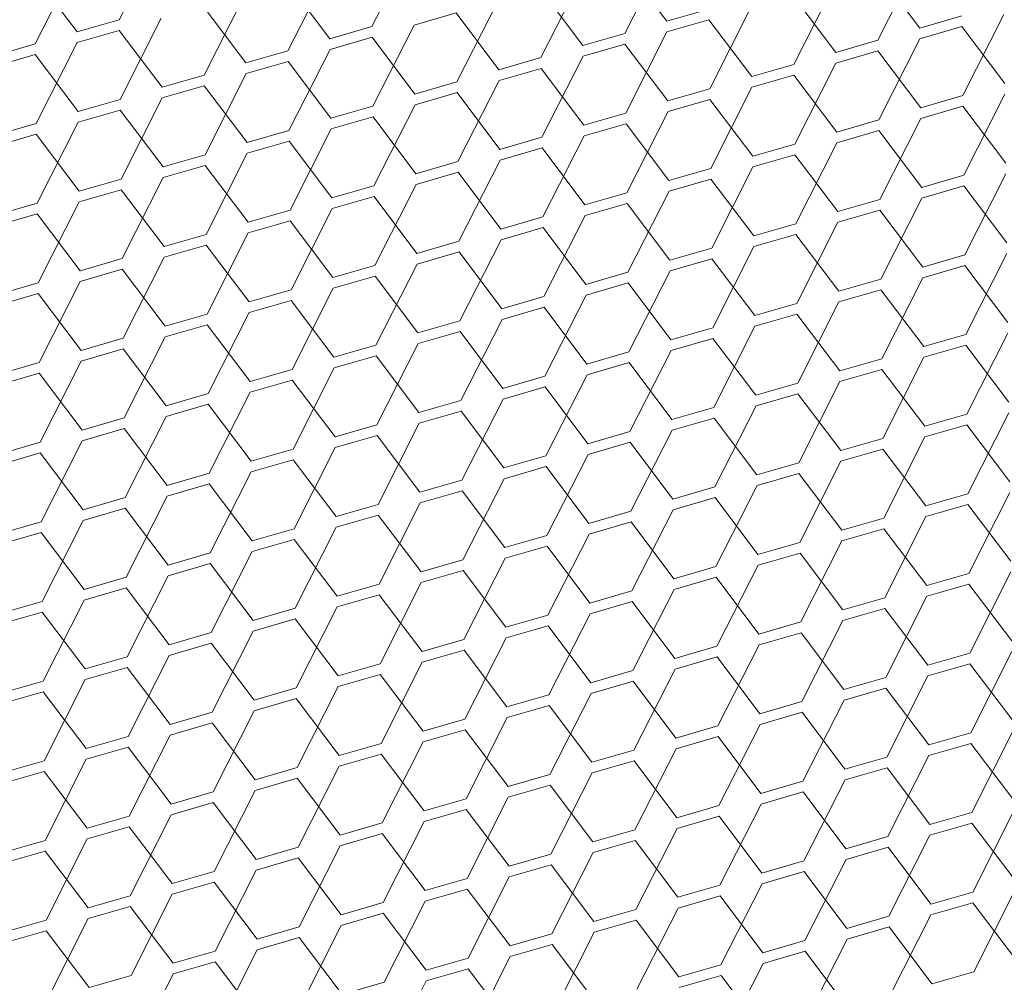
# Model space of a CAD drawing. Header units: millimetres. Extents: x 3925 to 5043, y -86 to 778.
# Tile 345 of 439: x 4992.29 to 4997.5, y 338.05 to 343.13. Entities that reach past the tile are written whole.
import ezdxf

# ---------------------------------------------------------------- set-up
doc = ezdxf.new("R2010")
doc.units = ezdxf.units.MM
doc.header["$LTSCALE"] = 46.255
doc.layers.add('H30K-DUST-FIDXF_CONTINUOUS_LINE', color=7, linetype='CONTINUOUS')

msp = doc.modelspace()

# ---------------------------------------------------------------- linework, layer by layer
at = {"layer": 'H30K-DUST-FIDXF_CONTINUOUS_LINE', "color": 7, "linetype": 'Continuous', "lineweight": 0}
for p, q in [((4992.8174, 343.1332), (4993.0347, 343.5618)), ((4994.1541, 343.097), (4994.3714, 343.5257)), ((4995.4907, 343.0609), (4995.708, 343.4896)), ((4996.8274, 343.0248), (4997.0446, 343.4534)), ((4992.3737, 343.0049), (4992.5909, 343.4336)), ((4993.7103, 342.9688), (4993.9276, 343.3974)), ((4995.7126, 343.125), (4995.4861, 343.4254)), ((4992.5956, 343.069), (4992.369, 343.3694)), ((4995.047, 342.9326), (4995.2642, 343.3613)), ((4997.0493, 343.0889), (4996.8228, 343.3893)), ((4993.9322, 343.0329), (4993.7057, 343.3333)), ((4995.2688, 342.9968), (4995.0423, 343.2972)), ((4996.3836, 342.8965), (4996.6009, 343.3252)), ((4993.2665, 342.8405), (4993.4838, 343.2692)), ((4996.6055, 342.9606), (4996.379, 343.261)), ((4993.4884, 342.9046), (4993.2619, 343.205)), ((4994.6032, 342.8044), (4994.8205, 343.233)), ((4995.7126, 343.125), (4995.9345, 343.1892)), ((4995.9398, 342.7682), (4996.1571, 343.1969)), ((4992.5956, 343.069), (4992.8174, 343.1332)), ((4992.8228, 342.7122), (4993.04, 343.1409)), ((4994.5986, 343.1689), (4994.3767, 343.1048)), ((4994.8251, 342.8685), (4994.5986, 343.1689)), ((4995.9352, 343.1328), (4995.7133, 343.0686)), ((4996.1617, 342.8324), (4995.9352, 343.1328)), ((4997.0493, 343.0889), (4997.2711, 343.153)), ((4997.2765, 342.7321), (4997.4937, 343.1608)), ((4993.9322, 343.0329), (4994.1541, 343.097)), ((4994.1594, 342.6761), (4994.3767, 343.1048)), ((4997.2719, 343.0966), (4997.05, 343.0325)), ((4997.4984, 342.7962), (4997.2719, 343.0966)), ((4992.8182, 343.0768), (4992.5963, 343.0126)), ((4993.0447, 342.7764), (4992.8182, 343.0768)), ((4994.1548, 343.0406), (4993.9329, 342.9765)), ((4994.3813, 342.7402), (4994.1548, 343.0406)), ((4995.2688, 342.9968), (4995.4907, 343.0609)), ((4995.4961, 342.64), (4995.7133, 343.0686)), ((4996.8327, 342.6038), (4997.05, 343.0325)), ((4992.1518, 342.9408), (4992.3737, 343.0049)), ((4992.379, 342.584), (4992.5963, 343.0126)), ((4993.7156, 342.5478), (4993.9329, 342.9765)), ((4995.4914, 343.0045), (4995.2696, 342.9404)), ((4995.7179, 342.7041), (4995.4914, 343.0045)), ((4996.6055, 342.9606), (4996.8274, 343.0248)), ((4992.3744, 342.9485), (4992.1525, 342.8844)), ((4992.6009, 342.6481), (4992.3744, 342.9485)), ((4993.4884, 342.9046), (4993.7103, 342.9688)), ((4994.8251, 342.8685), (4995.047, 342.9326)), ((4995.0523, 342.5117), (4995.2696, 342.9404)), ((4996.8281, 342.9684), (4996.6062, 342.9042)), ((4997.0546, 342.668), (4996.8281, 342.9684)), ((4993.711, 342.9124), (4993.4891, 342.8482)), ((4993.9375, 342.612), (4993.711, 342.9124)), ((4995.0477, 342.8762), (4994.8258, 342.8121)), ((4995.2742, 342.5758), (4995.0477, 342.8762)), ((4996.1617, 342.8324), (4996.3836, 342.8965)), ((4996.3889, 342.4756), (4996.6062, 342.9042)), ((4993.0447, 342.7764), (4993.2665, 342.8405)), ((4993.2719, 342.4196), (4993.4891, 342.8482)), ((4996.3843, 342.8401), (4996.1624, 342.776)), ((4996.6108, 342.5397), (4996.3843, 342.8401)), ((4993.2673, 342.7841), (4993.0454, 342.72)), ((4993.4938, 342.4837), (4993.2673, 342.7841)), ((4994.3813, 342.7402), (4994.6032, 342.8044)), ((4994.6085, 342.3834), (4994.8258, 342.8121)), ((4995.7179, 342.7041), (4995.9398, 342.7682)), ((4995.9452, 342.3473), (4996.1624, 342.776)), ((4992.8281, 342.2913), (4993.0454, 342.72)), ((4994.6039, 342.748), (4994.382, 342.6838)), ((4994.8304, 342.4476), (4994.6039, 342.748)), ((4997.0546, 342.668), (4997.2765, 342.7321)), ((4997.2818, 342.3112), (4997.4991, 342.7398)), ((4992.6009, 342.6481), (4992.8228, 342.7122)), ((4993.9375, 342.612), (4994.1594, 342.6761)), ((4994.1647, 342.2552), (4994.382, 342.6838)), ((4995.9405, 342.7118), (4995.7187, 342.6477)), ((4996.167, 342.4114), (4995.9405, 342.7118)), ((4997.2772, 342.6757), (4997.0553, 342.6116)), ((4997.5037, 342.3753), (4997.2772, 342.6757)), ((4992.8235, 342.6558), (4992.6016, 342.5917)), ((4993.05, 342.3554), (4992.8235, 342.6558)), ((4994.1601, 342.6197), (4993.9382, 342.5556)), ((4994.3866, 342.3193), (4994.1601, 342.6197)), ((4995.2742, 342.5758), (4995.4961, 342.64)), ((4995.5014, 342.219), (4995.7187, 342.6477)), ((4996.838, 342.1829), (4997.0553, 342.6116)), ((4992.1571, 342.5198), (4992.379, 342.584)), ((4992.3843, 342.163), (4992.6016, 342.5917)), ((4995.4968, 342.5836), (4995.2749, 342.5194)), ((4995.7233, 342.2832), (4995.4968, 342.5836)), ((4996.6108, 342.5397), (4996.8327, 342.6038)), ((4992.3797, 342.5276), (4992.1578, 342.4634)), ((4992.6062, 342.2272), (4992.3797, 342.5276)), ((4993.4938, 342.4837), (4993.7156, 342.5478)), ((4993.721, 342.1269), (4993.9382, 342.5556)), ((4994.8304, 342.4476), (4995.0523, 342.5117)), ((4995.0576, 342.0908), (4995.2749, 342.5194)), ((4996.8334, 342.5474), (4996.6115, 342.4833)), ((4997.0599, 342.247), (4996.8334, 342.5474)), ((4993.7164, 342.4914), (4993.4945, 342.4273)), ((4993.9429, 342.191), (4993.7164, 342.4914)), ((4995.053, 342.4553), (4994.8311, 342.3912)), ((4995.2795, 342.1549), (4995.053, 342.4553)), ((4996.167, 342.4114), (4996.3889, 342.4756)), ((4996.3943, 342.0546), (4996.6115, 342.4833)), ((4993.05, 342.3554), (4993.2719, 342.4196)), ((4993.2772, 341.9986), (4993.4945, 342.4273)), ((4996.3897, 342.4192), (4996.1678, 342.355)), ((4996.6162, 342.1188), (4996.3897, 342.4192)), ((4993.2726, 342.3632), (4993.0507, 342.299)), ((4993.4991, 342.0628), (4993.2726, 342.3632)), ((4994.3866, 342.3193), (4994.6085, 342.3834)), ((4994.6138, 341.9625), (4994.8311, 342.3912)), ((4995.9505, 341.9264), (4996.1678, 342.355)), ((4992.8334, 341.8704), (4993.0507, 342.299)), ((4994.6092, 342.327), (4994.3873, 342.2629)), ((4994.8357, 342.0266), (4994.6092, 342.327)), ((4995.7233, 342.2832), (4995.9452, 342.3473)), ((4997.0599, 342.247), (4997.2818, 342.3112)), ((4997.2871, 341.8902), (4997.5044, 342.3189)), ((4992.6062, 342.2272), (4992.8281, 342.2913)), ((4993.9429, 342.191), (4994.1647, 342.2552)), ((4994.1701, 341.8342), (4994.3873, 342.2629)), ((4995.9459, 342.2909), (4995.724, 342.2268)), ((4996.1724, 341.9905), (4995.9459, 342.2909)), ((4997.2825, 342.2548), (4997.0606, 342.1906)), ((4997.509, 341.9544), (4997.2825, 342.2548)), ((4992.8288, 342.2349), (4992.6069, 342.1708)), ((4993.0553, 341.9345), (4992.8288, 342.2349)), ((4994.1655, 342.1988), (4993.9436, 342.1346)), ((4994.392, 341.8984), (4994.1655, 342.1988)), ((4995.2795, 342.1549), (4995.5014, 342.219)), ((4995.5067, 341.7981), (4995.724, 342.2268)), ((4992.1624, 342.0989), (4992.3843, 342.163)), ((4992.3897, 341.7421), (4992.6069, 342.1708)), ((4995.5021, 342.1626), (4995.2802, 342.0985)), ((4995.7286, 341.8622), (4995.5021, 342.1626)), ((4996.6162, 342.1188), (4996.838, 342.1829)), ((4996.8434, 341.762), (4997.0606, 342.1906)), ((4992.385, 342.1066), (4992.1632, 342.0425)), ((4992.6115, 341.8062), (4992.385, 342.1066)), ((4993.4991, 342.0628), (4993.721, 342.1269)), ((4993.7263, 341.706), (4993.9436, 342.1346)), ((4994.8357, 342.0266), (4995.0576, 342.0908)), ((4995.063, 341.6698), (4995.2802, 342.0985)), ((4996.8388, 342.1265), (4996.6169, 342.0624)), ((4997.0653, 341.8261), (4996.8388, 342.1265)), ((4993.7217, 342.0705), (4993.4998, 342.0064)), ((4993.9482, 341.7701), (4993.7217, 342.0705)), ((4996.1724, 341.9905), (4996.3943, 342.0546)), ((4996.3996, 341.6337), (4996.6169, 342.0624)), ((4993.0553, 341.9345), (4993.2772, 341.9986)), ((4993.2825, 341.5777), (4993.4998, 342.0064)), ((4995.0583, 342.0344), (4994.8364, 341.9703)), ((4995.2848, 341.734), (4995.0583, 342.0344)), ((4996.395, 341.9982), (4996.1731, 341.9341)), ((4996.6215, 341.6978), (4996.395, 341.9982)), ((4993.2779, 341.9423), (4993.056, 341.8781)), ((4993.5044, 341.6418), (4993.2779, 341.9423)), ((4994.392, 341.8984), (4994.6138, 341.9625)), ((4994.6192, 341.5416), (4994.8364, 341.9703)), ((4995.9558, 341.5054), (4996.1731, 341.9341)), ((4994.6146, 341.9061), (4994.3927, 341.842)), ((4994.8411, 341.6057), (4994.6146, 341.9061)), ((4995.7286, 341.8622), (4995.9505, 341.9264)), ((4997.0653, 341.8261), (4997.2871, 341.8902)), ((4997.2925, 341.4693), (4997.5097, 341.898)), ((4992.6115, 341.8062), (4992.8334, 341.8704)), ((4992.8388, 341.4494), (4993.056, 341.8781)), ((4993.9482, 341.7701), (4994.1701, 341.8342)), ((4994.1754, 341.4133), (4994.3927, 341.842)), ((4995.9512, 341.87), (4995.7293, 341.8059)), ((4996.1777, 341.5696), (4995.9512, 341.87)), ((4997.2879, 341.8339), (4997.066, 341.7697)), ((4997.5144, 341.5334), (4997.2879, 341.8339)), ((4992.8341, 341.814), (4992.6123, 341.7499)), ((4993.0606, 341.5136), (4992.8341, 341.814)), ((4994.1708, 341.7779), (4993.9489, 341.7137)), ((4994.3973, 341.4774), (4994.1708, 341.7779)), ((4995.2848, 341.734), (4995.5067, 341.7981)), ((4995.5121, 341.3772), (4995.7293, 341.8059)), ((4992.1678, 341.678), (4992.3897, 341.7421)), ((4992.395, 341.3212), (4992.6123, 341.7499)), ((4995.5074, 341.7417), (4995.2856, 341.6776)), ((4995.7339, 341.4413), (4995.5074, 341.7417)), ((4996.6215, 341.6978), (4996.8434, 341.762)), ((4996.8487, 341.341), (4997.066, 341.7697)), ((4992.3904, 341.6857), (4992.1685, 341.6216)), ((4992.6169, 341.3853), (4992.3904, 341.6857)), ((4993.5044, 341.6418), (4993.7263, 341.706)), ((4993.7316, 341.2851), (4993.9489, 341.7137)), ((4995.0683, 341.2489), (4995.2856, 341.6776)), ((4996.8441, 341.7056), (4996.6222, 341.6415)), ((4997.0706, 341.4052), (4996.8441, 341.7056)), ((4993.727, 341.6496), (4993.5051, 341.5855)), ((4993.9535, 341.3492), (4993.727, 341.6496)), ((4994.8411, 341.6057), (4995.063, 341.6698)), ((4996.1777, 341.5696), (4996.3996, 341.6337)), ((4996.4049, 341.2128), (4996.6222, 341.6415)), ((4993.0606, 341.5136), (4993.2825, 341.5777)), ((4993.2879, 341.1568), (4993.5051, 341.5855)), ((4995.0637, 341.6135), (4994.8418, 341.5493)), ((4995.2902, 341.313), (4995.0637, 341.6135)), ((4996.4003, 341.5773), (4996.1784, 341.5132)), ((4996.6268, 341.2769), (4996.4003, 341.5773)), ((4993.2832, 341.5213), (4993.0614, 341.4572)), ((4993.5097, 341.2209), (4993.2832, 341.5213)), ((4994.3973, 341.4774), (4994.6192, 341.5416)), ((4994.6245, 341.1207), (4994.8418, 341.5493)), ((4994.6199, 341.4852), (4994.398, 341.4211)), ((4994.8464, 341.1848), (4994.6199, 341.4852)), ((4995.7339, 341.4413), (4995.9558, 341.5054)), ((4995.9612, 341.0845), (4996.1784, 341.5132)), ((4997.0706, 341.4052), (4997.2925, 341.4693)), ((4997.2978, 341.0484), (4997.5151, 341.4771)), ((4992.6169, 341.3853), (4992.8388, 341.4494)), ((4992.8441, 341.0285), (4993.0614, 341.4572)), ((4993.9535, 341.3492), (4994.1754, 341.4133)), ((4994.1807, 340.9924), (4994.398, 341.4211)), ((4995.9565, 341.4491), (4995.7347, 341.3849)), ((4996.183, 341.1487), (4995.9565, 341.4491)), ((4997.2932, 341.4129), (4997.0713, 341.3488)), ((4997.5197, 341.1125), (4997.2932, 341.4129)), ((4992.8395, 341.3931), (4992.6176, 341.3289)), ((4993.066, 341.0927), (4992.8395, 341.3931)), ((4995.2902, 341.313), (4995.5121, 341.3772)), ((4995.5174, 340.9563), (4995.7347, 341.3849)), ((4992.1731, 341.2571), (4992.395, 341.3212)), ((4992.4003, 340.9003), (4992.6176, 341.3289)), ((4994.1761, 341.3569), (4993.9542, 341.2928)), ((4994.4026, 341.0565), (4994.1761, 341.3569)), ((4995.5128, 341.3208), (4995.2909, 341.2567)), ((4995.7393, 341.0204), (4995.5128, 341.3208)), ((4996.6268, 341.2769), (4996.8487, 341.341)), ((4996.854, 340.9201), (4997.0713, 341.3488)), ((4992.3957, 341.2648), (4992.1738, 341.2007)), ((4992.6222, 340.9644), (4992.3957, 341.2648)), ((4993.5097, 341.2209), (4993.7316, 341.2851)), ((4993.737, 340.8641), (4993.9542, 341.2928)), ((4995.0736, 340.828), (4995.2909, 341.2567)), ((4996.8494, 341.2847), (4996.6275, 341.2205)), ((4997.0759, 340.9843), (4996.8494, 341.2847)), ((4993.7323, 341.2287), (4993.5105, 341.1645)), ((4993.9589, 340.9283), (4993.7323, 341.2287)), ((4994.8464, 341.1848), (4995.0683, 341.2489)), ((4996.183, 341.1487), (4996.4049, 341.2128)), ((4996.4103, 340.7919), (4996.6275, 341.2205)), ((4993.066, 341.0927), (4993.2879, 341.1568)), ((4993.2932, 340.7359), (4993.5105, 341.1645)), ((4995.069, 341.1925), (4994.8471, 341.1284)), ((4995.2955, 340.8921), (4995.069, 341.1925)), ((4996.4056, 341.1564), (4996.1838, 341.0923)), ((4996.6321, 340.856), (4996.4056, 341.1564)), ((4993.2886, 341.1004), (4993.0667, 341.0363)), ((4993.5151, 340.8), (4993.2886, 341.1004)), ((4994.4026, 341.0565), (4994.6245, 341.1207)), ((4994.6298, 340.6997), (4994.8471, 341.1284)), ((4994.6252, 341.0643), (4994.4033, 341.0001)), ((4994.8517, 340.7639), (4994.6252, 341.0643)), ((4995.7393, 341.0204), (4995.9612, 341.0845)), ((4995.9665, 340.6636), (4996.1838, 341.0923)), ((4997.0759, 340.9843), (4997.2978, 341.0484)), ((4997.3031, 340.6275), (4997.5204, 341.0561)), ((4992.6222, 340.9644), (4992.8441, 341.0285)), ((4992.8494, 340.6076), (4993.0667, 341.0363)), ((4994.1861, 340.5715), (4994.4033, 341.0001)), ((4995.9619, 341.0281), (4995.74, 340.964)), ((4996.1884, 340.7277), (4995.9619, 341.0281)), ((4992.8448, 340.9721), (4992.6229, 340.908)), ((4993.0713, 340.6717), (4992.8448, 340.9721)), ((4993.9589, 340.9283), (4994.1807, 340.9924)), ((4995.2955, 340.8921), (4995.5174, 340.9563)), ((4995.5227, 340.5353), (4995.74, 340.964)), ((4997.2985, 340.992), (4997.0766, 340.9279)), ((4997.525, 340.6916), (4997.2985, 340.992)), ((4992.1784, 340.8361), (4992.4003, 340.9003)), ((4992.4057, 340.4793), (4992.6229, 340.908)), ((4994.1815, 340.936), (4993.9596, 340.8719)), ((4994.408, 340.6356), (4994.1815, 340.936)), ((4995.5181, 340.8999), (4995.2962, 340.8357)), ((4995.7446, 340.5995), (4995.5181, 340.8999)), ((4996.6321, 340.856), (4996.854, 340.9201)), ((4996.8594, 340.4992), (4997.0766, 340.9279)), ((4992.401, 340.8439), (4992.1791, 340.7797)), ((4992.6275, 340.5435), (4992.401, 340.8439)), ((4993.5151, 340.8), (4993.737, 340.8641)), ((4993.7423, 340.4432), (4993.9596, 340.8719)), ((4996.8547, 340.8637), (4996.6329, 340.7996)), ((4997.0812, 340.5633), (4996.8547, 340.8637)), ((4993.7377, 340.8077), (4993.5158, 340.7436)), ((4993.9642, 340.5073), (4993.7377, 340.8077)), ((4994.8517, 340.7639), (4995.0736, 340.828)), ((4995.0789, 340.4071), (4995.2962, 340.8357)), ((4996.1884, 340.7277), (4996.4103, 340.7919)), ((4996.4156, 340.3709), (4996.6329, 340.7996)), ((4993.0713, 340.6717), (4993.2932, 340.7359)), ((4993.2985, 340.3149), (4993.5158, 340.7436)), ((4995.0743, 340.7716), (4994.8524, 340.7075)), ((4995.3008, 340.4712), (4995.0743, 340.7716)), ((4994.408, 340.6356), (4994.6298, 340.6997)), ((4994.6352, 340.2788), (4994.8524, 340.7075)), ((4996.411, 340.7355), (4996.1891, 340.6713)), ((4996.6375, 340.4351), (4996.411, 340.7355)), ((4993.2939, 340.6795), (4993.072, 340.6153)), ((4993.5204, 340.3791), (4993.2939, 340.6795)), ((4994.6306, 340.6433), (4994.4087, 340.5792)), ((4994.8571, 340.3429), (4994.6306, 340.6433)), ((4995.7446, 340.5995), (4995.9665, 340.6636)), ((4995.9718, 340.2427), (4996.1891, 340.6713)), ((4997.3085, 340.2065), (4997.5257, 340.6352)), ((4992.6275, 340.5435), (4992.8494, 340.6076)), ((4992.8548, 340.1867), (4993.072, 340.6153)), ((4995.9672, 340.6072), (4995.7453, 340.5431)), ((4996.1937, 340.3068), (4995.9672, 340.6072)), ((4997.0812, 340.5633), (4997.3031, 340.6275)), ((4992.8501, 340.5512), (4992.6283, 340.4871)), ((4993.0766, 340.2508), (4992.8501, 340.5512)), ((4993.9642, 340.5073), (4994.1861, 340.5715)), ((4994.1914, 340.1505), (4994.4087, 340.5792)), ((4995.3008, 340.4712), (4995.5227, 340.5353)), ((4995.528, 340.1144), (4995.7453, 340.5431)), ((4997.3038, 340.5711), (4997.082, 340.5069)), ((4997.5304, 340.2707), (4997.3038, 340.5711)), ((4992.1838, 340.4152), (4992.4057, 340.4793)), ((4992.411, 340.0584), (4992.6283, 340.4871)), ((4994.1868, 340.5151), (4993.9649, 340.4509)), ((4994.4133, 340.2147), (4994.1868, 340.5151)), ((4995.5234, 340.4789), (4995.3015, 340.4148)), ((4995.7499, 340.1785), (4995.5234, 340.4789)), ((4996.6375, 340.4351), (4996.8594, 340.4992)), ((4996.8647, 340.0783), (4997.082, 340.5069)), ((4993.5204, 340.3791), (4993.7423, 340.4432)), ((4993.7476, 340.0223), (4993.9649, 340.4509)), ((4996.8601, 340.4428), (4996.6382, 340.3787)), ((4997.0866, 340.1424), (4996.8601, 340.4428)), ((4992.4064, 340.4229), (4992.1845, 340.3588)), ((4992.6329, 340.1225), (4992.4064, 340.4229)), ((4993.743, 340.3868), (4993.5211, 340.3227)), ((4993.9695, 340.0864), (4993.743, 340.3868)), ((4994.8571, 340.3429), (4995.0789, 340.4071)), ((4995.0843, 339.9861), (4995.3015, 340.4148)), ((4996.4209, 339.95), (4996.6382, 340.3787)), ((4993.3039, 339.894), (4993.5211, 340.3227)), ((4995.0797, 340.3507), (4994.8578, 340.2865)), ((4995.3062, 340.0503), (4995.0797, 340.3507)), ((4996.1937, 340.3068), (4996.4156, 340.3709)), ((4993.0766, 340.2508), (4993.2985, 340.3149)), ((4994.4133, 340.2147), (4994.6352, 340.2788)), ((4994.6405, 339.8579), (4994.8578, 340.2865)), ((4996.4163, 340.3145), (4996.1944, 340.2504)), ((4996.6428, 340.0141), (4996.4163, 340.3145)), ((4993.2992, 340.2585), (4993.0774, 340.1944)), ((4993.5257, 339.9581), (4993.2992, 340.2585)), ((4994.6359, 340.2224), (4994.414, 340.1583)), ((4994.8624, 339.922), (4994.6359, 340.2224)), ((4995.7499, 340.1785), (4995.9718, 340.2427)), ((4995.9772, 339.8217), (4996.1944, 340.2504)), ((4992.6329, 340.1225), (4992.8548, 340.1867)), ((4992.8601, 339.7657), (4993.0774, 340.1944)), ((4995.9725, 340.1863), (4995.7506, 340.1221)), ((4996.199, 339.8859), (4995.9725, 340.1863)), ((4997.0866, 340.1424), (4997.3085, 340.2065)), ((4997.3138, 339.7856), (4997.5311, 340.2143)), ((4992.8555, 340.1303), (4992.6336, 340.0661)), ((4993.082, 339.8299), (4992.8555, 340.1303)), ((4993.9695, 340.0864), (4994.1914, 340.1505)), ((4994.1967, 339.7296), (4994.414, 340.1583)), ((4995.3062, 340.0503), (4995.528, 340.1144)), ((4995.5334, 339.6935), (4995.7506, 340.1221)), ((4997.3092, 340.1501), (4997.0873, 340.086)), ((4997.5357, 339.8497), (4997.3092, 340.1501)), ((4992.4163, 339.6375), (4992.6336, 340.0661)), ((4994.1921, 340.0941), (4993.9702, 340.03)), ((4994.4186, 339.7937), (4994.1921, 340.0941)), ((4996.6428, 340.0141), (4996.8647, 340.0783)), ((4996.87, 339.6573), (4997.0873, 340.086)), ((4992.1891, 339.9943), (4992.411, 340.0584)), ((4993.5257, 339.9581), (4993.7476, 340.0223)), ((4993.753, 339.6013), (4993.9702, 340.03)), ((4995.5288, 340.058), (4995.3069, 339.9939)), ((4995.7553, 339.7576), (4995.5288, 340.058)), ((4996.8654, 340.0219), (4996.6435, 339.9577)), ((4997.0919, 339.7215), (4996.8654, 340.0219)), ((4992.4117, 340.002), (4992.1898, 339.9379)), ((4992.6382, 339.7016), (4992.4117, 340.002)), ((4993.7483, 339.9659), (4993.5265, 339.9017)), ((4993.9748, 339.6655), (4993.7483, 339.9659)), ((4994.8624, 339.922), (4995.0843, 339.9861)), ((4995.0896, 339.5652), (4995.3069, 339.9939)), ((4996.4263, 339.5291), (4996.6435, 339.9577)), ((4995.085, 339.9297), (4994.8631, 339.8656)), ((4995.3115, 339.6293), (4995.085, 339.9297)), ((4996.199, 339.8859), (4996.4209, 339.95)), ((4993.082, 339.8299), (4993.3039, 339.894)), ((4993.3092, 339.4731), (4993.5265, 339.9017)), ((4994.4186, 339.7937), (4994.6405, 339.8579)), ((4994.6458, 339.4369), (4994.8631, 339.8656)), ((4996.4216, 339.8936), (4996.1998, 339.8295)), ((4996.6481, 339.5932), (4996.4216, 339.8936)), ((4993.3046, 339.8376), (4993.0827, 339.7735)), ((4993.5311, 339.5372), (4993.3046, 339.8376)), ((4994.6412, 339.8015), (4994.4193, 339.7373)), ((4994.8677, 339.5011), (4994.6412, 339.8015)), ((4995.7553, 339.7576), (4995.9772, 339.8217)), ((4995.9825, 339.4008), (4996.1998, 339.8295)), ((4992.6382, 339.7016), (4992.8601, 339.7657)), ((4992.8654, 339.3448), (4993.0827, 339.7735)), ((4995.9779, 339.7653), (4995.756, 339.7012)), ((4996.2044, 339.4649), (4995.9779, 339.7653)), ((4997.0919, 339.7215), (4997.3138, 339.7856)), ((4997.3191, 339.3647), (4997.5364, 339.7933)), ((4992.8608, 339.7093), (4992.6389, 339.6452)), ((4993.0873, 339.4089), (4992.8608, 339.7093)), ((4993.9748, 339.6655), (4994.1967, 339.7296)), ((4994.2021, 339.3087), (4994.4193, 339.7373)), ((4995.5387, 339.2725), (4995.756, 339.7012)), ((4997.3145, 339.7292), (4997.0926, 339.6651)), ((4997.541, 339.4288), (4997.3145, 339.7292)), ((4992.4216, 339.2165), (4992.6389, 339.6452)), ((4994.1974, 339.6732), (4993.9756, 339.6091)), ((4994.4239, 339.3728), (4994.1974, 339.6732)), ((4995.3115, 339.6293), (4995.5334, 339.6935)), ((4996.6481, 339.5932), (4996.87, 339.6573)), ((4996.8754, 339.2364), (4997.0926, 339.6651)), ((4992.1944, 339.5733), (4992.4163, 339.6375)), ((4993.5311, 339.5372), (4993.753, 339.6013)), ((4993.7583, 339.1804), (4993.9756, 339.6091)), ((4995.5341, 339.6371), (4995.3122, 339.5729)), ((4995.7606, 339.3367), (4995.5341, 339.6371)), ((4996.8707, 339.6009), (4996.6489, 339.5368)), ((4997.0972, 339.3005), (4996.8707, 339.6009)), ((4992.417, 339.5811), (4992.1951, 339.5169)), ((4992.6435, 339.2807), (4992.417, 339.5811)), ((4993.7537, 339.5449), (4993.5318, 339.4808)), ((4993.9802, 339.2445), (4993.7537, 339.5449)), ((4994.8677, 339.5011), (4995.0896, 339.5652)), ((4995.0949, 339.1443), (4995.3122, 339.5729)), ((4995.0903, 339.5088), (4994.8684, 339.4447)), ((4995.3168, 339.2084), (4995.0903, 339.5088)), ((4996.2044, 339.4649), (4996.4263, 339.5291)), ((4996.4316, 339.1081), (4996.6489, 339.5368)), ((4993.0873, 339.4089), (4993.3092, 339.4731)), ((4993.3145, 339.0521), (4993.5318, 339.4808)), ((4994.4239, 339.3728), (4994.6458, 339.4369)), ((4994.6512, 339.016), (4994.8684, 339.4447)), ((4996.427, 339.4727), (4996.2051, 339.4085)), ((4996.6535, 339.1723), (4996.427, 339.4727)), ((4993.3099, 339.4167), (4993.088, 339.3525)), ((4993.5364, 339.1163), (4993.3099, 339.4167)), ((4995.7606, 339.3367), (4995.9825, 339.4008)), ((4995.9878, 338.9799), (4996.2051, 339.4085)), ((4992.6435, 339.2807), (4992.8654, 339.3448)), ((4992.8707, 338.9239), (4993.088, 339.3525)), ((4994.6465, 339.3805), (4994.4247, 339.3164)), ((4994.8731, 339.0801), (4994.6465, 339.3805)), ((4995.9832, 339.3444), (4995.7613, 339.2803)), ((4996.2097, 339.044), (4995.9832, 339.3444)), ((4997.0972, 339.3005), (4997.3191, 339.3647)), ((4997.3245, 338.9437), (4997.5417, 339.3724)), ((4992.8661, 339.2884), (4992.6442, 339.2243)), ((4993.0926, 338.988), (4992.8661, 339.2884)), ((4993.9802, 339.2445), (4994.2021, 339.3087)), ((4994.2074, 338.8877), (4994.4247, 339.3164)), ((4995.544, 338.8516), (4995.7613, 339.2803)), ((4997.3198, 339.3083), (4997.098, 339.2441)), ((4997.5463, 339.0079), (4997.3198, 339.3083)), ((4994.2028, 339.2523), (4993.9809, 339.1881)), ((4994.4293, 338.9519), (4994.2028, 339.2523)), ((4995.3168, 339.2084), (4995.5387, 339.2725)), ((4996.6535, 339.1723), (4996.8754, 339.2364)), ((4996.8807, 338.8155), (4997.098, 339.2441)), ((4992.1998, 339.1524), (4992.4216, 339.2165)), ((4992.427, 338.7956), (4992.6442, 339.2243)), ((4993.5364, 339.1163), (4993.7583, 339.1804)), ((4993.7636, 338.7595), (4993.9809, 339.1881)), ((4995.5394, 339.2161), (4995.3175, 339.152)), ((4995.7659, 338.9157), (4995.5394, 339.2161)), ((4996.8761, 339.18), (4996.6542, 339.1159)), ((4997.1026, 338.8796), (4996.8761, 339.18)), ((4992.4224, 339.1601), (4992.2005, 339.096)), ((4992.6489, 338.8597), (4992.4224, 339.1601)), ((4993.759, 339.124), (4993.5371, 339.0599)), ((4993.9855, 338.8236), (4993.759, 339.124)), ((4994.8731, 339.0801), (4995.0949, 339.1443)), ((4995.1003, 338.7233), (4995.3175, 339.152)), ((4995.0957, 339.0879), (4994.8738, 339.0237)), ((4995.3222, 338.7875), (4995.0957, 339.0879)), ((4996.2097, 339.044), (4996.4316, 339.1081)), ((4996.4369, 338.6872), (4996.6542, 339.1159)), ((4993.0926, 338.988), (4993.3145, 339.0521)), ((4993.3198, 338.6312), (4993.5371, 339.0599)), ((4994.6565, 338.5951), (4994.8738, 339.0237)), ((4996.4323, 339.0517), (4996.2104, 338.9876)), ((4996.6588, 338.7513), (4996.4323, 339.0517)), ((4993.3152, 338.9957), (4993.0933, 338.9316)), ((4993.5417, 338.6953), (4993.3152, 338.9957)), ((4994.4293, 338.9519), (4994.6512, 339.016)), ((4995.7659, 338.9157), (4995.9878, 338.9799)), ((4995.9931, 338.5589), (4996.2104, 338.9876)), ((4992.6489, 338.8597), (4992.8707, 338.9239)), ((4992.8761, 338.5029), (4993.0933, 338.9316)), ((4994.6519, 338.9596), (4994.43, 338.8955)), ((4994.8784, 338.6592), (4994.6519, 338.9596)), ((4995.9885, 338.9235), (4995.7666, 338.8593)), ((4996.215, 338.6231), (4995.9885, 338.9235)), ((4997.1026, 338.8796), (4997.3245, 338.9437)), ((4997.3298, 338.5228), (4997.5471, 338.9515)), ((4992.8715, 338.8675), (4992.6496, 338.8033)), ((4993.098, 338.5671), (4992.8715, 338.8675)), ((4993.9855, 338.8236), (4994.2074, 338.8877)), ((4994.2127, 338.4668), (4994.43, 338.8955)), ((4997.3252, 338.8873), (4997.1033, 338.8232)), ((4997.5517, 338.5869), (4997.3252, 338.8873)), ((4994.2081, 338.8313), (4993.9862, 338.7672)), ((4994.4346, 338.5309), (4994.2081, 338.8313)), ((4995.3222, 338.7875), (4995.544, 338.8516)), ((4995.5494, 338.4307), (4995.7666, 338.8593)), ((4996.6588, 338.7513), (4996.8807, 338.8155)), ((4996.886, 338.3945), (4997.1033, 338.8232)), ((4992.2051, 338.7315), (4992.427, 338.7956)), ((4992.4323, 338.3747), (4992.6496, 338.8033)), ((4993.5417, 338.6953), (4993.7636, 338.7595)), ((4993.769, 338.3385), (4993.9862, 338.7672)), ((4995.5448, 338.7952), (4995.3229, 338.7311)), ((4995.7713, 338.4948), (4995.5448, 338.7952)), ((4996.8814, 338.7591), (4996.6595, 338.6949)), ((4997.1079, 338.4587), (4996.8814, 338.7591)), ((4992.4277, 338.7392), (4992.2058, 338.6751)), ((4992.6542, 338.4388), (4992.4277, 338.7392)), ((4994.8784, 338.6592), (4995.1003, 338.7233)), ((4995.1056, 338.3024), (4995.3229, 338.7311)), ((4993.7643, 338.7031), (4993.5424, 338.6389)), ((4993.9908, 338.4027), (4993.7643, 338.7031)), ((4995.101, 338.6669), (4994.8791, 338.6028)), ((4995.3275, 338.3665), (4995.101, 338.6669)), ((4996.215, 338.6231), (4996.4369, 338.6872)), ((4996.4422, 338.2663), (4996.6595, 338.6949)), ((4993.098, 338.5671), (4993.3198, 338.6312)), ((4993.3252, 338.2103), (4993.5424, 338.6389)), ((4994.6618, 338.1741), (4994.8791, 338.6028)), ((4996.4376, 338.6308), (4996.2157, 338.5667)), ((4996.6641, 338.3304), (4996.4376, 338.6308)), ((4993.3206, 338.5748), (4993.0987, 338.5107)), ((4993.5471, 338.2744), (4993.3206, 338.5748)), ((4994.4346, 338.5309), (4994.6565, 338.5951)), ((4995.7713, 338.4948), (4995.9931, 338.5589)), ((4995.9985, 338.138), (4996.2157, 338.5667)), ((4992.6542, 338.4388), (4992.8761, 338.5029)), ((4992.8814, 338.082), (4993.0987, 338.5107)), ((4994.6572, 338.5387), (4994.4353, 338.4745)), ((4994.8837, 338.2383), (4994.6572, 338.5387)), ((4995.9939, 338.5025), (4995.772, 338.4384)), ((4996.2204, 338.2021), (4995.9939, 338.5025)), ((4997.1079, 338.4587), (4997.3298, 338.5228)), ((4997.3351, 338.1019), (4997.5524, 338.5305)), ((4992.8768, 338.4465), (4992.6549, 338.3824)), ((4993.1033, 338.1461), (4992.8768, 338.4465)), ((4993.9908, 338.4027), (4994.2127, 338.4668)), ((4994.2181, 338.0459), (4994.4353, 338.4745)), ((4997.3305, 338.4664), (4997.1086, 338.4023)), ((4997.557, 338.166), (4997.3305, 338.4664)), ((4994.2134, 338.4104), (4993.9916, 338.3463)), ((4994.4399, 338.11), (4994.2134, 338.4104)), ((4995.3275, 338.3665), (4995.5494, 338.4307)), ((4995.5547, 338.0097), (4995.772, 338.4384)), ((4996.6641, 338.3304), (4996.886, 338.3945)), ((4996.8913, 337.9736), (4997.1086, 338.4023)), ((4992.2104, 338.3105), (4992.4323, 338.3747)), ((4992.4376, 337.9537), (4992.6549, 338.3824)), ((4993.7743, 337.9176), (4993.9916, 338.3463)), ((4995.5501, 338.3743), (4995.3282, 338.3101)), ((4995.7766, 338.0739), (4995.5501, 338.3743)), ((4992.433, 338.3183), (4992.2111, 338.2541)), ((4992.6595, 338.0179), (4992.433, 338.3183)), ((4993.5471, 338.2744), (4993.769, 338.3385)), ((4994.8837, 338.2383), (4995.1056, 338.3024)), ((4995.1109, 337.8815), (4995.3282, 338.3101)), ((4996.8867, 338.3381), (4996.6648, 338.274)), ((4997.1132, 338.0377), (4996.8867, 338.3381)), ((4993.7697, 338.2821), (4993.5478, 338.218)), ((4993.9962, 337.9817), (4993.7697, 338.2821)), ((4995.1063, 338.246), (4994.8844, 338.1819)), ((4995.3328, 337.9456), (4995.1063, 338.246)), ((4996.2204, 338.2021), (4996.4422, 338.2663)), ((4996.4476, 337.8453), (4996.6648, 338.274)), ((4993.1033, 338.1461), (4993.3252, 338.2103)), ((4993.3305, 337.7893), (4993.5478, 338.218)), ((4996.443, 338.2099), (4996.2211, 338.1457)), ((4996.6695, 337.9095), (4996.443, 338.2099)), ((4993.3259, 338.1539), (4993.104, 338.0897)), ((4993.5524, 337.8535), (4993.3259, 338.1539)), ((4994.4399, 338.11), (4994.6618, 338.1741)), ((4994.6672, 337.7532), (4994.8844, 338.1819)), ((4995.7766, 338.0739), (4995.9985, 338.138)), ((4996.0038, 337.7171), (4996.2211, 338.1457)), ((4992.6595, 338.0179), (4992.8814, 338.082)), ((4992.8867, 337.6611), (4993.104, 338.0897)), ((4994.6625, 338.1177), (4994.4407, 338.0536)), ((4994.889, 337.8173), (4994.6625, 338.1177)), ((4997.1132, 338.0377), (4997.3351, 338.1019)), ((4993.9962, 337.9817), (4994.2181, 338.0459)), ((4994.2234, 337.6249), (4994.4407, 338.0536)), ((4995.9992, 338.0816), (4995.7773, 338.0175)), ((4996.2257, 337.7812), (4995.9992, 338.0816))]:
    msp.add_line(p, q, dxfattribs=at)

doc.saveas('drawing.dxf')
